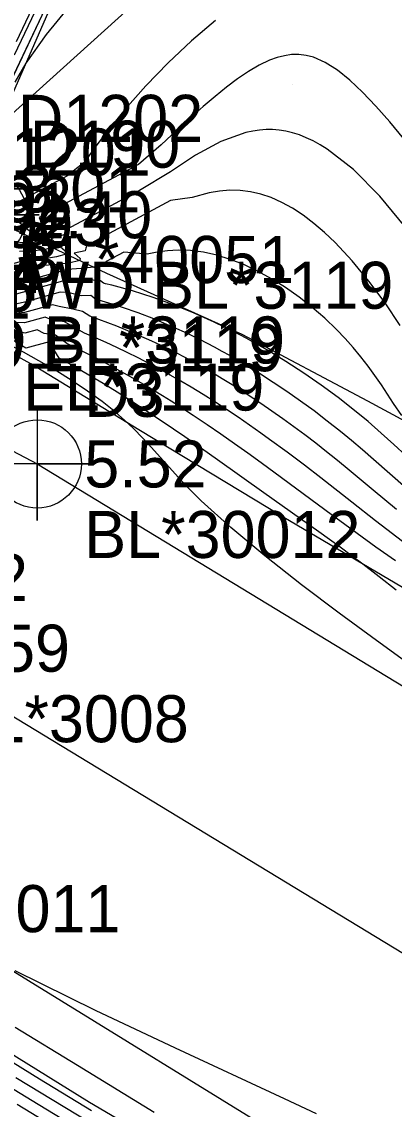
# Model space of a CAD drawing. Extents: x 2356077 to 2359823, y 225951 to 227822.
# Drawn here: x 2357597 to 2357616.8, y 226687.9 to 226745.7 of the extents above; entities that cross this region are included whole.
import ezdxf

# ---------------------------------------------------------------- set-up
doc = ezdxf.new("R2010")
doc.units = 0
for name, color, linetype in [('DTM Contours Major', 7, 'Continuous'), ('DTM Contours Minor', 7, 'Continuous'), ('Exist DTM Breakline', 7, 'Continuous'), ('Exist DTM Breakline Cogo Comment', 7, 'Continuous'), ('Exist DTM Breakline Cogo Elevation', 7, 'Continuous'), ('Exist DTM Breakline Cogo Number', 7, 'Continuous'), ('Exist DTM Breakline Cogo Point CELL', 7, 'Continuous'), ('Exist DTM Breakline Underwater Cogo Elevation', 7, 'Continuous'), ('Exist DTM Breakline Underwater Cogo Number', 7, 'Continuous'), ('Exist DTM Crownline', 7, 'Continuous'), ('Exist DTM Crownline Cogo Comment', 7, 'Continuous'), ('Exist DTM Crownline Cogo Elevation', 7, 'Continuous'), ('Exist DTM Crownline Cogo Number', 7, 'Continuous'), ('Exist DTM Drainline', 7, 'Continuous'), ('Exist Roads EOP', 7, 'Continuous'), ('Exist Roads EOP Cogo Comment', 7, 'Continuous'), ('Exist Roads EOP Cogo Elevation', 7, 'Continuous'), ('Exist Roads EOP Cogo Number', 7, 'Continuous'), ('Exist Roads EOP Cogo Point CELL', 7, 'Continuous'), ('Exist Structure Major Bridge WW Cogo Comment', 7, 'Continuous'), ('Exist Structure Major Bridge WW Cogo Elevation', 7, 'Continuous'), ('Exist Structure Major Bridge WW Cogo Number', 7, 'Continuous'), ('Exist Structure Major Bridge WW Cogo Point CELL', 7, 'Continuous'), ('PH Exist DTM Breakline', 7, 'Continuous'), ('PH Exist DTM Point', 7, 'Continuous')]:
    doc.layers.add(name, color=color, linetype=linetype)

msp = doc.modelspace()

# ---------------------------------------------------------------- linework, layer by layer
at = {"layer": 'DTM Contours Major'}
for points in [[(2357601.488, 226754.796), (2357596.649, 226744.589)], [(2357605.711, 226749.143), (2357596.265, 226740.6)], [(2357596.907, 226734.455), (2357597.102, 226734.357), (2357597.126, 226734.325), (2357597.063, 226734.317), (2357596.923, 226734.331)], [(2357617.162, 226724.726), (2357616.728, 226725.378), (2357616.076, 226726.366), (2357615.734, 226726.859), (2357615.373, 226727.354), (2357614.99, 226727.848), (2357614.585, 226728.339), (2357614.154, 226728.825), (2357613.695, 226729.305), (2357613.07, 226729.902), (2357612.405, 226730.477), (2357611.706, 226731.024), (2357610.982, 226731.533), (2357610.238, 226731.998), (2357609.483, 226732.412), (2357608.758, 226732.751), (2357608.034, 226733.032), (2357607.318, 226733.254), (2357606.613, 226733.412), (2357605.926, 226733.504), (2357605.262, 226733.528), (2357604.703, 226733.492), (2357604.16, 226733.412), (2357603.627, 226733.3), (2357602.38, 226733.417), (2357601.447, 226732.919), (2357601.405, 226732.859), (2357601.346, 226732.801), (2357601.266, 226732.746), (2357601.154, 226732.696), (2357600.995, 226732.652), (2357600.778, 226732.618), (2357600.107, 226732.549), (2357599.375, 226732.494), (2357596.199, 226731.613)], [(2357616.828, 226717.002), (2357615.79, 226717.741), (2357614.786, 226718.464), (2357613.482, 226719.416), (2357610.763, 226721.426), (2357609.681, 226722.216), (2357608.975, 226722.724), (2357608.259, 226723.234), (2357607.536, 226723.741), (2357606.807, 226724.241), (2357606.074, 226724.732), (2357605.341, 226725.209), (2357604.89, 226725.495), (2357604.438, 226725.775), (2357603.53, 226726.321), (2357602.609, 226726.852), (2357601.983, 226727.201), (2357601.345, 226727.546), (2357600.694, 226727.886), (2357600.027, 226728.222), (2357599.346, 226728.556), (2357598.74, 226729.011), (2357598.15, 226729.095), (2357597.768, 226729.29), (2357597.107, 226729.107), (2357596.538, 226729.263)], [(2357594.191, 226691.759), (2357597.892, 226689.483), (2357600.658, 226687.8)]]:
    msp.add_lwpolyline(points, dxfattribs=at)
at = {"layer": 'DTM Contours Minor'}
for points in [[(2357599.132, 226749.329), (2357596.548, 226743.878)], [(2357599.054, 226748.169), (2357596.5, 226742.779)], [(2357599.544, 226746.564), (2357598.252, 226744.982), (2357597.169, 226743.454), (2357596.579, 226742.449)], [(2357598.174, 226746.332), (2357594.85, 226739.315)], [(2357607.259, 226745.723), (2357605.981, 226744.652), (2357604.738, 226743.481), (2357603.555, 226742.254), (2357602.458, 226741.016), (2357601.471, 226739.809), (2357600.836, 226738.974), (2357600.273, 226738.184), (2357599.346, 226737.45), (2357596.431, 226735.895)], [(2357617.775, 226738.836), (2357616.522, 226740.338), (2357615.784, 226741.171), (2357615.077, 226741.914), (2357614.395, 226742.558), (2357613.735, 226743.089), (2357613.092, 226743.498), (2357612.461, 226743.774), (2357612.075, 226743.873), (2357611.69, 226743.918), (2357611.305, 226743.913), (2357610.918, 226743.859), (2357610.527, 226743.759), (2357610.131, 226743.615), (2357609.579, 226743.352), (2357609.014, 226743.019), (2357608.434, 226742.625), (2357607.839, 226742.176), (2357607.229, 226741.682), (2357606.603, 226741.149), (2357605.489, 226740.161), (2357604.36, 226739.121), (2357603.166, 226738.076), (2357597.878, 226735.254), (2357597.996, 226734.958), (2357597.467, 226734.726), (2357598.452, 226733.894), (2357598.572, 226733.661), (2357598.191, 226733.553), (2357597.778, 226733.497), (2357597.339, 226733.489), (2357596.836, 226733.445)], [(2357617.342, 226734.763), (2357615.995, 226736.396), (2357614.596, 226737.801), (2357613.19, 226738.896), (2357612.82, 226739.125), (2357612.452, 226739.326), (2357612.085, 226739.499), (2357611.72, 226739.643), (2357611.355, 226739.758), (2357610.991, 226739.844), (2357610.642, 226739.898), (2357610.292, 226739.926), (2357609.941, 226739.927), (2357609.588, 226739.902), (2357609.232, 226739.852), (2357608.874, 226739.777), (2357607.535, 226739.303), (2357606.184, 226738.577), (2357604.856, 226737.68), (2357603.217, 226736.69), (2357599.337, 226734.619), (2357599.289, 226734.37), (2357598.508, 226734.12), (2357599.239, 226733.502), (2357599.308, 226733.313), (2357598.803, 226733.158), (2357598.271, 226733.073), (2357597.716, 226733.049), (2357597.108, 226732.969), (2357595.898, 226732.634)], [(2357617.074, 226729.518), (2357616.27, 226730.723), (2357615.417, 226731.877), (2357614.529, 226732.955), (2357613.619, 226733.928), (2357613.057, 226734.462), (2357612.492, 226734.944), (2357611.925, 226735.374), (2357611.356, 226735.747), (2357610.785, 226736.062), (2357610.213, 226736.316), (2357609.666, 226736.5), (2357609.118, 226736.627), (2357608.57, 226736.697), (2357608.022, 226736.709), (2357607.474, 226736.663), (2357606.926, 226736.56), (2357606.018, 226736.318), (2357604.869, 226736.159), (2357600.407, 226733.777), (2357600.362, 226733.626), (2357600.333, 226733.479), (2357599.734, 226733.357), (2357600.056, 226733.086), (2357600.043, 226732.965), (2357599.45, 226732.834), (2357598.82, 226732.765), (2357598.143, 226732.704), (2357596.044, 226732.122)], [(2357596.033, 226735.665), (2357597.693, 226734.262), (2357597.837, 226734.009), (2357597.604, 226733.939), (2357597.328, 226733.909), (2357597.015, 226733.913), (2357596.67, 226733.946)], [(2357617.398, 226722.583), (2357616.74, 226723.193), (2357616.064, 226723.803), (2357615.367, 226724.409), (2357614.645, 226725.007), (2357613.779, 226725.687), (2357612.88, 226726.349), (2357611.951, 226726.991), (2357610.997, 226727.611), (2357610.019, 226728.203), (2357608.891, 226728.837), (2357608.242, 226729.179), (2357607.186, 226729.698), (2357606.114, 226730.179), (2357605.03, 226730.619), (2357603.938, 226731.014), (2357602.842, 226731.36), (2357601.746, 226731.655), (2357601.409, 226731.735), (2357601.298, 226731.767), (2357601.135, 226731.89), (2357600.176, 226731.985), (2357599.485, 226731.973), (2357596.284, 226731.085)], [(2357617.388, 226720.871), (2357615.66, 226722.397), (2357615.08, 226722.9), (2357614.493, 226723.396), (2357613.899, 226723.884), (2357613.202, 226724.437), (2357612.494, 226724.975), (2357611.777, 226725.497), (2357611.055, 226726.003), (2357610.328, 226726.491), (2357609.599, 226726.961), (2357609.204, 226727.208), (2357608.808, 226727.449), (2357608.411, 226727.684), (2357608.012, 226727.914), (2357607.609, 226728.14), (2357607.203, 226728.36), (2357606.414, 226728.768), (2357605.611, 226729.157), (2357604.797, 226729.524), (2357603.973, 226729.868), (2357603.141, 226730.186), (2357602.305, 226730.476), (2357601.945, 226730.592), (2357601.584, 226730.702), (2357601.221, 226730.808), (2357600.867, 226730.922), (2357600.617, 226731.11), (2357600.12, 226731.096), (2357599.396, 226731.263), (2357598.994, 226731.285), (2357597.098, 226730.759), (2357596.385, 226730.606)], [(2357616.884, 226719.736), (2357615.646, 226720.762), (2357614.149, 226722.008), (2357613.655, 226722.411), (2357613.16, 226722.808), (2357612.586, 226723.258), (2357612.008, 226723.698), (2357611.427, 226724.129), (2357610.844, 226724.55), (2357610.258, 226724.963), (2357609.669, 226725.367), (2357609.16, 226725.707), (2357608.649, 226726.041), (2357608.134, 226726.369), (2357607.615, 226726.688), (2357607.091, 226727.001), (2357606.562, 226727.306), (2357605.901, 226727.67), (2357605.232, 226728.022), (2357604.553, 226728.36), (2357603.868, 226728.684), (2357603.176, 226728.994), (2357602.477, 226729.29), (2357602.008, 226729.478), (2357601.535, 226729.66), (2357601.058, 226729.836), (2357600.575, 226730.006), (2357600.186, 226730.264), (2357599.671, 226730.391), (2357598.947, 226730.52), (2357598.582, 226730.619), (2357597.101, 226730.209), (2357596.478, 226730.136)], [(2357616.858, 226715.452), (2357615.954, 226716.165), (2357615.095, 226716.829), (2357614.476, 226717.296), (2357613.884, 226717.734), (2357612.757, 226718.547), (2357609.832, 226720.62), (2357607.369, 226722.377), (2357606.505, 226722.985), (2357605.633, 226723.592), (2357604.425, 226724.415), (2357603.425, 226725.077), (2357602.753, 226725.511), (2357602.023, 226725.972), (2357601.28, 226726.43), (2357600.521, 226726.883), (2357599.744, 226727.331), (2357598.945, 226727.774), (2357598.41, 226728.651), (2357597.17, 226728.308), (2357594.847, 226729.731)], [(2357617.507, 226717.802), (2357615.759, 226719.143), (2357614.5, 226720.126), (2357612.851, 226721.426), (2357611.988, 226722.093), (2357611.065, 226722.787), (2357610.134, 226723.466), (2357609.663, 226723.802), (2357609.065, 226724.222), (2357608.459, 226724.639), (2357607.846, 226725.05), (2357607.226, 226725.455), (2357606.6, 226725.852), (2357605.969, 226726.238), (2357605.413, 226726.566), (2357604.853, 226726.885), (2357604.288, 226727.197), (2357603.718, 226727.5), (2357603.142, 226727.796), (2357602.561, 226728.085), (2357602.008, 226728.352), (2357601.447, 226728.612), (2357600.877, 226728.867), (2357600.297, 226729.116), (2357599.221, 226729.715), (2357598.53, 226729.812), (2357598.194, 226729.96), (2357597.105, 226729.658), (2357596.54, 226729.682)], [(2357618.482, 226710.851), (2357615.819, 226712.774), (2357613.836, 226714.229), (2357611.827, 226715.742), (2357609.877, 226717.271), (2357608.073, 226718.772), (2357606.501, 226720.202), (2357605.948, 226720.751), (2357605.438, 226721.282), (2357604.964, 226721.795), (2357603.67, 226723.233), (2357603.323, 226723.607), (2357602.97, 226723.971), (2357602.602, 226724.328), (2357601.944, 226724.91), (2357601.228, 226725.478), (2357600.457, 226726.035), (2357599.636, 226726.581), (2357598.767, 226727.118), (2357597.855, 226727.646), (2357597.038, 226728.096), (2357596.194, 226728.544)], [(2357596.592, 226695.242), (2357600.863, 226693.133), (2357605.104, 226691.13), (2357610.901, 226688.437), (2357612.606, 226687.637)], [(2357596.6, 226692.23), (2357599.918, 226690.196), (2357603.985, 226687.698)], [(2357595.582, 226689.494), (2357597.83, 226688.137), (2357604.445, 226684.114)], [(2357596.639, 226689.55), (2357601.172, 226686.797)], [(2357596.704, 226688.133), (2357599.532, 226686.417)]]:
    msp.add_lwpolyline(points, dxfattribs=at)
at = {"layer": 'Exist DTM Breakline'}
msp.add_line((2357594.247, 226736.778), (2357603.707, 226758.395), dxfattribs=at)
at = {"layer": 'Exist DTM Breakline Cogo Point CELL'}
msp.add_lwpolyline([(2357594.247, 226739.778), (2357594.247, 226733.778), (2357594.247, 226736.778), (2357597.247, 226736.778), (2357591.247, 226736.778)], dxfattribs=at)
at = {"layer": 'Exist DTM Crownline'}
msp.add_lwpolyline([(2357590.508, 226712.367), (2357667.74, 226665.482), (2357750.251, 226615.14), (2357829.29, 226567.098), (2357910.169, 226517.915), (2357961.465, 226486.673)], dxfattribs=at)
at = {"layer": 'Exist DTM Drainline'}
msp.add_spline([(2357699.586, 226858.192), (2357670.366, 226820.782), (2357623.327, 226796.892), (2357587.218, 226772.268), (2357568.803, 226744.252), (2357555.19, 226717.62), (2357555.017, 226695.126), (2357553.473, 226672.759), (2357563.697, 226642.736), (2357576.526, 226627.993), (2357663.798, 226499.169), (2357732.721, 226415.647), (2357803.211, 226342.215), (2357874.586, 226264.309)], degree=3, dxfattribs=at)
at = {"layer": 'Exist Roads EOP'}
for points in [[(2357585.012, 226702.272), (2357575.345, 226708.363), (2357587.148, 226727.743), (2357597.777, 226722.161), (2357673.988, 226675.877), (2357757.181, 226624.597), (2357835.254, 226577.658), (2357916.861, 226527.829), (2357967.829, 226497)], [(2357585.012, 226702.272), (2357661.784, 226654.999), (2357743.586, 226604.975), (2357823.13, 226556.738), (2357904.149, 226507.742), (2357955.084, 226476.749)]]:
    msp.add_lwpolyline(points, dxfattribs=at)
at = {"layer": 'Exist Roads EOP Cogo Point CELL'}
msp.add_lwpolyline([(2357597.777, 226725.161), (2357597.777, 226719.161), (2357597.777, 226722.161), (2357600.777, 226722.161), (2357594.777, 226722.161)], dxfattribs=at)
msp.add_circle((2357597.777, 226722.161), 2.344, dxfattribs=at)
at = {"layer": 'Exist Structure Major Bridge WW Cogo Point CELL'}
msp.add_lwpolyline([(2357591.886, 226735.406), (2357597.886, 226735.406), (2357594.886, 226735.406), (2357594.886, 226738.406), (2357594.886, 226732.406)], dxfattribs=at)
msp.add_circle((2357594.886, 226735.406), 2.344, dxfattribs=at)
at = {"layer": 'PH Exist DTM Breakline'}
for points in [[(2357594.886, 226735.406), (2357601.458, 226732.295), (2357608.661, 226729.062), (2357615.336, 226725.51), (2357622.457, 226721.669), (2357629.699, 226717.682), (2357637.108, 226712.824), (2357645.393, 226706.864), (2357652.011, 226702.722), (2357658.528, 226699.05), (2357666.074, 226694.354), (2357673.838, 226689.748), (2357680.351, 226685.54)], [(2357663.949, 226687.624), (2357653.255, 226694.096), (2357642.229, 226700.654), (2357631.391, 226707.535), (2357620.649, 226713.554), (2357610.893, 226719.308), (2357603.182, 226723.974), (2357597.434, 226727.486), (2357589.038, 226732.086)], [(2357608.221, 226683.711), (2357600.548, 226688.227), (2357593.938, 226692.308), (2357587.266, 226696.487), (2357582.695, 226699.034), (2357578.945, 226700.156), (2357572.681, 226705.21)]]:
    msp.add_lwpolyline(points, dxfattribs=at)
at = {"layer": 'PH Exist DTM Point'}
msp.add_line((2357611.353, 226742.326), (2357611.353, 226742.326), dxfattribs=at)

# ---------------------------------------------------------------- texts
at = {"layer": 'Exist DTM Breakline Cogo Comment'}
msp.add_text('BL*40051', height=2.5, dxfattribs=at).set_placement((2357596.747, 226731.778))
at = {"layer": 'Exist DTM Breakline Cogo Elevation'}
msp.add_text('3.01', height=2.5, dxfattribs=at).set_placement((2357596.747, 226735.528))
at = {"layer": 'Exist DTM Breakline Cogo Number'}
msp.add_text('D1202', height=2.5, dxfattribs=at).set_placement((2357596.747, 226739.278))
at = {"layer": 'Exist DTM Breakline Underwater Cogo Elevation'}
for s, p in [('-1.23', (2357593.956, 226733.739)), ('-3.31', (2357589.81, 226729.887))]:
    msp.add_text(s, height=2.5, dxfattribs=at).set_placement(p)
at = {"layer": 'Exist DTM Breakline Underwater Cogo Number'}
for s, p in [('D1201', (2357593.956, 226737.489)), ('D1200', (2357589.81, 226733.637))]:
    msp.add_text(s, height=2.5, dxfattribs=at).set_placement(p)
at = {"layer": 'Exist DTM Crownline Cogo Comment'}
msp.add_text('BL*3008', height=2.5, dxfattribs=at).set_placement((2357593.008, 226707.367))
at = {"layer": 'Exist DTM Crownline Cogo Elevation'}
msp.add_text('5.59', height=2.5, dxfattribs=at).set_placement((2357593.008, 226711.117))
at = {"layer": 'Exist DTM Crownline Cogo Number'}
msp.add_text('D2', height=2.5, dxfattribs=at).set_placement((2357593.008, 226714.867))
at = {"layer": 'Exist Roads EOP Cogo Comment'}
for s, p in [('BL*30012', (2357600.277, 226717.161)), ('BL*30011', (2357587.512, 226697.272))]:
    msp.add_text(s, height=2.5, dxfattribs=at).set_placement(p)
at = {"layer": 'Exist Roads EOP Cogo Elevation'}
msp.add_text('5.52', height=2.5, dxfattribs=at).set_placement((2357600.277, 226720.911))
at = {"layer": 'Exist Roads EOP Cogo Number'}
for s, p in [('D195', (2357589.648, 226730.243)), ('D3', (2357600.277, 226724.661))]:
    msp.add_text(s, height=2.5, dxfattribs=at).set_placement(p)
at = {"layer": 'Exist Structure Major Bridge WW Cogo Comment'}
for s, p in [('WD BL*3119', (2357597.386, 226730.406)), ('WD BL*3119', (2357591.627, 226727.498)), ('WD EL*3119', (2357591.538, 226727.086)), ('WD EL*3119', (2357590.521, 226724.997))]:
    msp.add_text(s, height=2.5, dxfattribs=at).set_placement(p)
at = {"layer": 'Exist Structure Major Bridge WW Cogo Elevation'}
for s, p in [('2.40', (2357597.386, 226734.156)), ('5.44', (2357591.627, 226731.248)), ('5.44', (2357591.538, 226730.836))]:
    msp.add_text(s, height=2.5, dxfattribs=at).set_placement(p)
at = {"layer": 'Exist Structure Major Bridge WW Cogo Number'}
for s, p in [('D190', (2357597.386, 226737.906)), ('D192', (2357591.627, 226734.998)), ('D191', (2357591.538, 226734.586)), ('D193', (2357590.521, 226732.497))]:
    msp.add_text(s, height=2.5, dxfattribs=at).set_placement(p)

doc.saveas('drawing.dxf')
